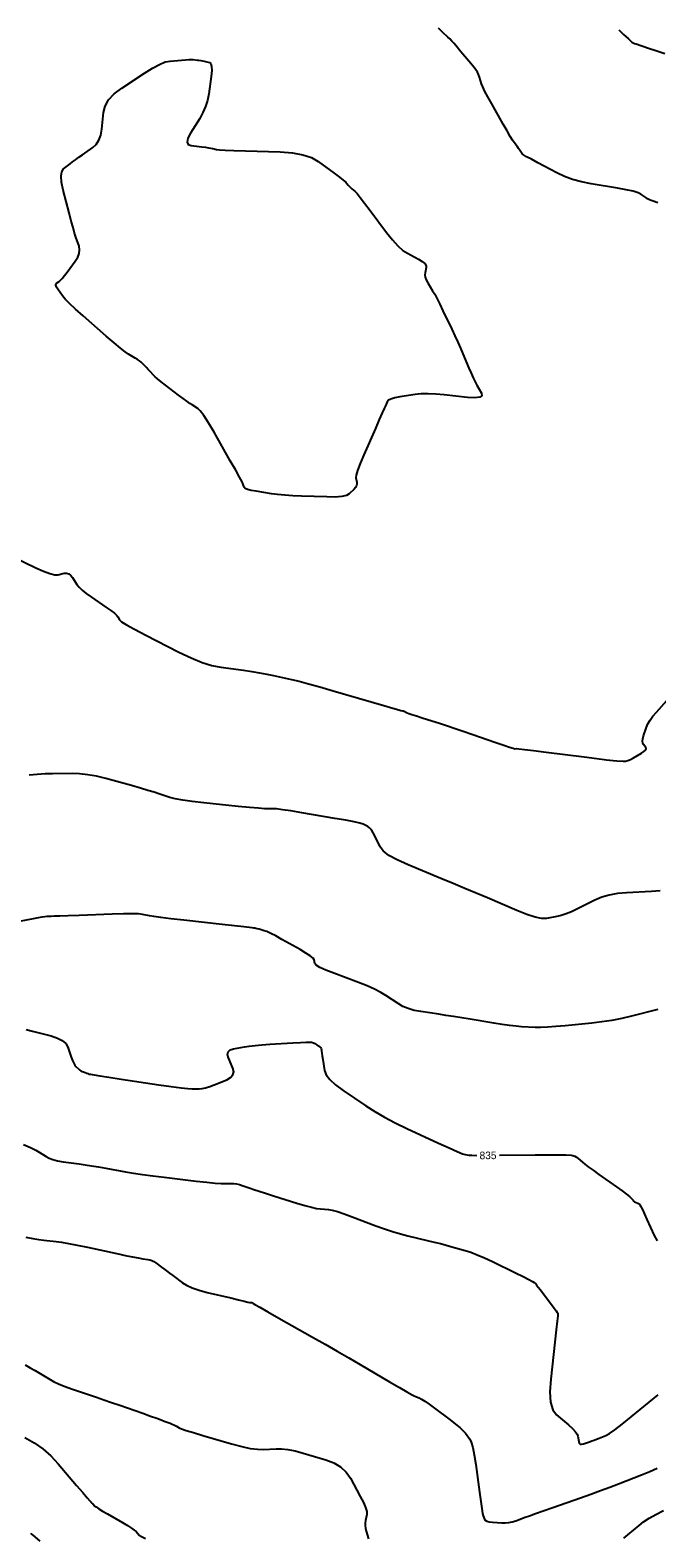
# Model space of a CAD drawing. Extents: x 2082232 to 2083549, y 592624 to 593832.
# Drawn here: x 2083381 to 2083438.8, y 592981.5 to 593120.6 of the extents above; entities that cross this region are included whole.
import ezdxf

# ---------------------------------------------------------------- set-up
doc = ezdxf.new("R2010")
doc.units = 0
doc.layers.add('DT_X_Contour_Major', color=7, linetype='Continuous')
doc.layers.add('DT_X_Contour_Minor', color=7, linetype='Continuous')

msp = doc.modelspace()

# ---------------------------------------------------------------- linework, layer by layer
at = {"layer": 'DT_X_Contour_Major'}
for points in [[(2083380.62, 593028.39), (2083381.21, 593028.25), (2083382.93, 593027.81), (2083383.52, 593027.62), (2083383.96, 593027.39), (2083384.28, 593027.11), (2083384.47, 593026.78), (2083384.78, 593025.85), (2083384.9, 593025.54), (2083385.01, 593025.29), (2083385.11, 593025.1), (2083385.21, 593024.98), (2083385.48, 593024.75), (2083385.58, 593024.66), (2083385.68, 593024.59), (2083385.79, 593024.53), (2083385.9, 593024.49), (2083386.21, 593024.37), (2083386.31, 593024.34), (2083386.41, 593024.3), (2083386.48, 593024.28), (2083386.55, 593024.27), (2083386.7, 593024.24), (2083386.91, 593024.21), (2083387.43, 593024.13), (2083388.26, 593024), (2083389.4, 593023.83), (2083392.85, 593023.31), (2083394.01, 593023.14), (2083394.91, 593023.02), (2083395.55, 593022.95), (2083395.93, 593022.93), (2083396.59, 593022.94), (2083396.86, 593022.97), (2083397.18, 593023.03), (2083397.55, 593023.15), (2083397.96, 593023.3), (2083399.12, 593023.77), (2083399.48, 593023.97), (2083399.7, 593024.21), (2083399.77, 593024.5), (2083399.69, 593024.83), (2083399.29, 593025.78), (2083399.2, 593026.1), (2083399.25, 593026.35), (2083399.43, 593026.52), (2083399.75, 593026.63), (2083400.76, 593026.81), (2083401.19, 593026.88), (2083401.73, 593026.94), (2083402.37, 593026.99), (2083403.11, 593027.05), (2083405.22, 593027.18), (2083405.93, 593027.22), (2083406.45, 593027.25), (2083406.79, 593027.25), (2083406.95, 593027.23), (2083407.13, 593027.16), (2083407.2, 593027.13), (2083407.28, 593027.1), (2083407.35, 593027.05), (2083407.43, 593027), (2083407.65, 593026.86), (2083407.72, 593026.81), (2083407.77, 593026.76), (2083407.81, 593026.7), (2083407.83, 593026.65), (2083407.85, 593026.51), (2083407.87, 593026.41), (2083407.89, 593026.23), (2083407.93, 593025.98), (2083407.99, 593025.64), (2083408.15, 593024.62), (2083408.3, 593024.22), (2083408.63, 593023.78), (2083409.15, 593023.3), (2083409.85, 593022.79), (2083411.95, 593021.37), (2083412.77, 593020.84), (2083413.68, 593020.31), (2083414.66, 593019.79), (2083415.73, 593019.28), (2083418.66, 593017.92), (2083419.64, 593017.48), (2083420.38, 593017.15), (2083420.87, 593016.95), (2083421.12, 593016.87), (2083421.46, 593016.81), (2083421.73, 593016.8), (2083422.19, 593016.79)], [(2083424.29, 593016.8), (2083427.55, 593016.84), (2083428.66, 593016.85), (2083429.51, 593016.85), (2083430.09, 593016.85), (2083430.4, 593016.84), (2083430.87, 593016.81), (2083431.04, 593016.78), (2083431.21, 593016.73), (2083431.37, 593016.64), (2083431.52, 593016.52), (2083431.93, 593016.16), (2083432.14, 593015.99), (2083432.46, 593015.75), (2083432.9, 593015.43), (2083433.44, 593015.04), (2083435.05, 593013.89), (2083435.58, 593013.51), (2083435.99, 593013.21), (2083436.26, 593013), (2083436.4, 593012.87), (2083436.6, 593012.65), (2083436.67, 593012.58), (2083436.74, 593012.52), (2083436.81, 593012.48), (2083436.87, 593012.45), (2083437.03, 593012.39), (2083437.09, 593012.37), (2083437.14, 593012.33), (2083437.18, 593012.29), (2083437.22, 593012.24), (2083437.3, 593012.09), (2083437.36, 593011.97), (2083437.48, 593011.73), (2083437.65, 593011.36), (2083437.87, 593010.87), (2083438.54, 593009.4), (2083438.8, 593008.9)], [(2083381.02, 592981.94), (2083381.1, 592981.87), (2083381.42, 592981.6), (2083381.88, 592981.21)]]:
    msp.add_lwpolyline(points, dxfattribs=at)
at = {"layer": 'DT_X_Contour_Minor'}
for points in [[(2083419.06, 593120.38), (2083418.87, 593120.56), (2083418.65, 593120.77)], [(2083438.88, 593104.67), (2083438.44, 593104.8), (2083438.27, 593104.86), (2083438.1, 593104.94), (2083437.93, 593105.03), (2083437.76, 593105.15), (2083437.32, 593105.47), (2083437.05, 593105.59), (2083436.61, 593105.73), (2083435.97, 593105.87), (2083435.15, 593106.01), (2083432.72, 593106.42), (2083431.83, 593106.6), (2083431.01, 593106.82), (2083430.26, 593107.1), (2083429.56, 593107.42), (2083427.8, 593108.35), (2083427.22, 593108.67), (2083426.78, 593108.91), (2083426.5, 593109.09), (2083426.38, 593109.19), (2083426.25, 593109.37), (2083426.19, 593109.45), (2083426.12, 593109.55), (2083426.03, 593109.67), (2083425.93, 593109.81), (2083425.64, 593110.22), (2083425.49, 593110.44), (2083425.27, 593110.79), (2083424.98, 593111.29), (2083424.62, 593111.92), (2083423.56, 593113.78), (2083423.2, 593114.42), (2083422.92, 593114.94), (2083422.73, 593115.35), (2083422.62, 593115.64), (2083422.43, 593116.26), (2083422.35, 593116.49), (2083422.24, 593116.71), (2083422.1, 593116.93), (2083421.93, 593117.15), (2083421.44, 593117.72), (2083421.26, 593117.93), (2083421.08, 593118.15), (2083420.9, 593118.37), (2083420.72, 593118.59), (2083420.24, 593119.17), (2083420.06, 593119.38), (2083419.88, 593119.58), (2083419.7, 593119.77), (2083419.52, 593119.94), (2083419.06, 593120.38)], [(2083435.27, 593120.62), (2083435.72, 593120.2), (2083436.18, 593119.77), (2083436.4, 593119.56), (2083436.49, 593119.49), (2083436.6, 593119.42), (2083436.74, 593119.36), (2083436.89, 593119.31), (2083437.32, 593119.16), (2083437.58, 593119.08), (2083438.03, 593118.93), (2083438.68, 593118.71), (2083439.53, 593118.43)], [(2083400.64, 593078.69), (2083400.54, 593078.91), (2083400.31, 593079.34), (2083399.95, 593079.99), (2083399.45, 593080.87), (2083397.95, 593083.49), (2083397.43, 593084.37), (2083397.01, 593085.03), (2083396.68, 593085.47), (2083396.45, 593085.69), (2083395.95, 593086.01), (2083395.73, 593086.15), (2083395.45, 593086.35), (2083395.1, 593086.61), (2083394.68, 593086.92), (2083393.48, 593087.84), (2083393.07, 593088.15), (2083392.75, 593088.41), (2083392.51, 593088.62), (2083392.36, 593088.77), (2083392.06, 593089.1), (2083391.95, 593089.22), (2083391.84, 593089.33), (2083391.74, 593089.45), (2083391.63, 593089.56), (2083391.35, 593089.85), (2083391.23, 593089.96), (2083391.08, 593090.08), (2083390.9, 593090.2), (2083390.68, 593090.34), (2083390.07, 593090.7), (2083389.77, 593090.9), (2083389.33, 593091.25), (2083388.74, 593091.74), (2083388.02, 593092.36), (2083385.89, 593094.22), (2083385.18, 593094.86), (2083384.62, 593095.38), (2083384.22, 593095.78), (2083383.98, 593096.07), (2083383.55, 593096.68), (2083383.42, 593096.89), (2083383.35, 593097.05), (2083383.35, 593097.17), (2083383.41, 593097.25), (2083383.66, 593097.41), (2083383.78, 593097.51), (2083383.94, 593097.68), (2083384.15, 593097.94), (2083384.41, 593098.27), (2083385.15, 593099.27), (2083385.39, 593099.64), (2083385.52, 593099.99), (2083385.56, 593100.33), (2083385.5, 593100.65), (2083385.21, 593101.49), (2083385.09, 593101.87), (2083384.95, 593102.37), (2083384.78, 593102.98), (2083384.59, 593103.72), (2083384.05, 593105.84), (2083383.9, 593106.56), (2083383.85, 593107.13), (2083383.91, 593107.53), (2083384.08, 593107.78), (2083384.67, 593108.25), (2083384.9, 593108.43), (2083385.17, 593108.63), (2083385.48, 593108.86), (2083385.82, 593109.1), (2083386.77, 593109.76), (2083387.09, 593110.05), (2083387.33, 593110.43), (2083387.5, 593110.89), (2083387.59, 593111.44), (2083387.75, 593113), (2083387.9, 593113.58), (2083388.23, 593114.15), (2083388.74, 593114.7), (2083389.44, 593115.23), (2083391.53, 593116.63), (2083392.27, 593117.09), (2083392.91, 593117.43), (2083393.46, 593117.65), (2083393.9, 593117.74), (2083394.96, 593117.83), (2083395.32, 593117.85), (2083395.63, 593117.87), (2083395.86, 593117.87), (2083396.04, 593117.87), (2083396.42, 593117.83), (2083396.56, 593117.82), (2083396.72, 593117.79), (2083396.88, 593117.76), (2083397.05, 593117.72), (2083397.52, 593117.61), (2083397.66, 593117.5), (2083397.73, 593117.24), (2083397.74, 593116.85), (2083397.69, 593116.32), (2083397.46, 593114.7), (2083397.34, 593114.11), (2083397.16, 593113.54), (2083396.93, 593112.99), (2083396.63, 593112.45), (2083395.77, 593111.07), (2083395.53, 593110.61), (2083395.46, 593110.26), (2083395.57, 593110.04), (2083395.85, 593109.94), (2083396.82, 593109.82), (2083397.16, 593109.78), (2083397.44, 593109.74), (2083397.66, 593109.7), (2083397.83, 593109.67), (2083398.19, 593109.59), (2083398.46, 593109.56), (2083398.99, 593109.53), (2083399.79, 593109.49), (2083400.86, 593109.46), (2083404.06, 593109.36), (2083405.18, 593109.27), (2083406.14, 593109.1), (2083406.93, 593108.83), (2083407.56, 593108.47), (2083409.03, 593107.39), (2083409.51, 593107.02), (2083409.87, 593106.75), (2083410.1, 593106.56), (2083410.21, 593106.45), (2083410.33, 593106.29), (2083410.38, 593106.22), (2083410.45, 593106.15), (2083410.54, 593106.06), (2083410.65, 593105.96), (2083410.96, 593105.69), (2083411.14, 593105.51), (2083411.43, 593105.16), (2083411.83, 593104.64), (2083412.34, 593103.96), (2083413.86, 593101.93), (2083414.41, 593101.24), (2083414.91, 593100.69), (2083415.37, 593100.27), (2083415.78, 593100), (2083416.82, 593099.45), (2083417.15, 593099.24), (2083417.38, 593099.05), (2083417.5, 593098.86), (2083417.51, 593098.68), (2083417.41, 593098.2), (2083417.39, 593098.01), (2083417.43, 593097.8), (2083417.52, 593097.56), (2083417.66, 593097.29), (2083418.11, 593096.55), (2083418.3, 593096.23), (2083418.52, 593095.81), (2083418.77, 593095.31), (2083419.06, 593094.71), (2083419.87, 593093.01), (2083420.17, 593092.39), (2083420.44, 593091.8), (2083420.68, 593091.25), (2083420.9, 593090.74), (2083421.46, 593089.41), (2083421.67, 593088.94), (2083421.86, 593088.53), (2083422.03, 593088.16), (2083422.2, 593087.85), (2083422.62, 593087.1), (2083422.66, 593086.86), (2083422.45, 593086.72), (2083422.01, 593086.67), (2083421.32, 593086.71), (2083419.17, 593086.95), (2083418.4, 593087.02), (2083417.69, 593087.05), (2083417.06, 593087.03), (2083416.5, 593086.97), (2083415.09, 593086.75), (2083414.62, 593086.66), (2083414.27, 593086.56), (2083414.04, 593086.44), (2083413.92, 593086.31), (2083413.76, 593085.94), (2083413.65, 593085.7), (2083413.47, 593085.28), (2083413.19, 593084.66), (2083412.84, 593083.84), (2083411.77, 593081.41), (2083411.43, 593080.6), (2083411.19, 593079.97), (2083411.06, 593079.54), (2083411.04, 593079.29), (2083411.12, 593078.88), (2083411.13, 593078.72), (2083411.09, 593078.57), (2083411, 593078.4), (2083410.86, 593078.24), (2083410.42, 593077.8), (2083410.16, 593077.66), (2083409.74, 593077.57), (2083409.13, 593077.52), (2083408.35, 593077.53), (2083406.03, 593077.6), (2083405.21, 593077.63), (2083404.47, 593077.68), (2083403.81, 593077.74), (2083403.24, 593077.82), (2083401.83, 593078.05), (2083401.37, 593078.13), (2083401.03, 593078.23), (2083400.81, 593078.32), (2083400.72, 593078.42), (2083400.64, 593078.69)], [(2083379.36, 593072.02), (2083381.51, 593071), (2083382.24, 593070.68), (2083382.82, 593070.46), (2083383.26, 593070.35), (2083383.55, 593070.35), (2083384.14, 593070.49), (2083384.35, 593070.5), (2083384.55, 593070.44), (2083384.73, 593070.31), (2083384.89, 593070.1), (2083385.31, 593069.45), (2083385.51, 593069.2), (2083385.8, 593068.92), (2083386.17, 593068.61), (2083386.64, 593068.28), (2083387.98, 593067.37), (2083388.43, 593067.05), (2083388.76, 593066.8), (2083388.99, 593066.6), (2083389.09, 593066.47), (2083389.23, 593066.18), (2083389.42, 593066.02), (2083389.89, 593065.73), (2083390.63, 593065.32), (2083391.65, 593064.79), (2083394.72, 593063.21), (2083395.83, 593062.68), (2083396.85, 593062.27), (2083397.76, 593061.99), (2083398.59, 593061.82), (2083400.67, 593061.54), (2083401.43, 593061.43), (2083402.14, 593061.31), (2083402.82, 593061.18), (2083403.45, 593061.05), (2083405.09, 593060.69), (2083405.79, 593060.53), (2083406.67, 593060.3), (2083407.72, 593060.01), (2083408.95, 593059.65), (2083412.45, 593058.63), (2083413.61, 593058.29), (2083414.45, 593058.05), (2083414.98, 593057.89), (2083415.19, 593057.84), (2083415.33, 593057.81), (2083415.38, 593057.8), (2083415.44, 593057.78), (2083415.51, 593057.76), (2083415.58, 593057.72), (2083415.77, 593057.62), (2083415.91, 593057.56), (2083416.19, 593057.47), (2083416.61, 593057.33), (2083417.16, 593057.15), (2083418.83, 593056.62), (2083419.48, 593056.41), (2083420.18, 593056.18), (2083420.93, 593055.92), (2083421.73, 593055.64), (2083423.94, 593054.87), (2083424.67, 593054.62), (2083425.21, 593054.44), (2083425.55, 593054.34), (2083425.7, 593054.3), (2083425.84, 593054.31), (2083426.05, 593054.3), (2083426.57, 593054.24), (2083427.41, 593054.14), (2083428.57, 593053.99), (2083432.07, 593053.55), (2083433.24, 593053.4), (2083434.14, 593053.29), (2083434.76, 593053.22), (2083435.11, 593053.19), (2083435.67, 593053.16), (2083435.88, 593053.17), (2083436.12, 593053.22), (2083436.37, 593053.32), (2083436.63, 593053.46), (2083437.37, 593053.88), (2083437.6, 593054.04), (2083437.74, 593054.18), (2083437.8, 593054.3), (2083437.76, 593054.41), (2083437.54, 593054.7), (2083437.48, 593054.83), (2083437.46, 593055), (2083437.49, 593055.23), (2083437.57, 593055.5), (2083437.83, 593056.3), (2083437.96, 593056.61), (2083438.16, 593056.94), (2083438.42, 593057.3), (2083438.75, 593057.69), (2083439.72, 593058.75)], [(2083439.09, 593041.19), (2083438.3, 593041.13), (2083436, 593041.02), (2083435.17, 593040.94), (2083434.4, 593040.8), (2083433.7, 593040.6), (2083433.07, 593040.34), (2083431.48, 593039.54), (2083430.92, 593039.27), (2083430.41, 593039.06), (2083429.96, 593038.91), (2083429.57, 593038.82), (2083428.6, 593038.64), (2083428.16, 593038.64), (2083427.55, 593038.76), (2083426.79, 593039.01), (2083425.86, 593039.38), (2083423.16, 593040.54), (2083422.13, 593040.98), (2083421.08, 593041.42), (2083419.99, 593041.88), (2083418.87, 593042.34), (2083415.86, 593043.59), (2083414.85, 593044.04), (2083414.08, 593044.47), (2083413.55, 593044.87), (2083413.26, 593045.25), (2083412.81, 593046.22), (2083412.64, 593046.55), (2083412.47, 593046.81), (2083412.3, 593047), (2083412.14, 593047.12), (2083411.69, 593047.33), (2083411.4, 593047.43), (2083410.87, 593047.55), (2083410.1, 593047.7), (2083409.08, 593047.88), (2083406.06, 593048.4), (2083405.04, 593048.56), (2083404.26, 593048.68), (2083403.72, 593048.75), (2083403.41, 593048.77), (2083402.91, 593048.75), (2083402.6, 593048.76), (2083402.04, 593048.81), (2083401.23, 593048.88), (2083400.18, 593048.98), (2083397.02, 593049.3), (2083395.94, 593049.43), (2083395.06, 593049.55), (2083394.38, 593049.68), (2083393.89, 593049.8), (2083392.87, 593050.15), (2083392.43, 593050.29), (2083391.86, 593050.46), (2083391.16, 593050.67), (2083390.34, 593050.9), (2083387.98, 593051.55), (2083387.12, 593051.76), (2083386.32, 593051.91), (2083385.56, 593052), (2083384.86, 593052.02), (2083383.06, 593052), (2083382.37, 593051.98), (2083381.65, 593051.93), (2083380.9, 593051.85)], [(2083438.87, 593030.24), (2083436.46, 593029.64), (2083435.55, 593029.43), (2083434.64, 593029.25), (2083433.72, 593029.11), (2083432.8, 593029), (2083430.33, 593028.75), (2083429.46, 593028.67), (2083428.71, 593028.62), (2083428.07, 593028.59), (2083427.55, 593028.6), (2083426.32, 593028.66), (2083425.81, 593028.7), (2083425.21, 593028.77), (2083424.53, 593028.86), (2083423.76, 593028.98), (2083421.58, 593029.35), (2083420.79, 593029.48), (2083420.04, 593029.6), (2083419.34, 593029.71), (2083418.69, 593029.81), (2083417.01, 593030.06), (2083416.41, 593030.17), (2083415.86, 593030.33), (2083415.36, 593030.54), (2083414.92, 593030.8), (2083413.8, 593031.54), (2083413.32, 593031.82), (2083412.74, 593032.11), (2083412.06, 593032.42), (2083411.26, 593032.73), (2083409, 593033.59), (2083408.26, 593033.88), (2083407.72, 593034.13), (2083407.38, 593034.33), (2083407.25, 593034.48), (2083407.19, 593034.83), (2083407.09, 593034.98), (2083406.83, 593035.2), (2083406.43, 593035.46), (2083405.88, 593035.79), (2083404.21, 593036.72), (2083403.64, 593037.03), (2083403.18, 593037.27), (2083402.83, 593037.43), (2083402.59, 593037.52), (2083402.11, 593037.65), (2083401.94, 593037.7), (2083401.8, 593037.73), (2083401.7, 593037.75), (2083401.62, 593037.76), (2083401.46, 593037.78), (2083400.7, 593037.87), (2083399.85, 593037.96), (2083398.69, 593038.09), (2083395.16, 593038.48), (2083393.97, 593038.62), (2083393.05, 593038.73), (2083392.4, 593038.82), (2083392.01, 593038.88), (2083391.35, 593039.02), (2083390.99, 593039.06), (2083390.41, 593039.08), (2083389.6, 593039.07), (2083388.56, 593039.04), (2083385.51, 593038.93), (2083384.49, 593038.9), (2083383.72, 593038.87), (2083383.2, 593038.85), (2083382.93, 593038.84), (2083382.54, 593038.83), (2083382.35, 593038.81), (2083382.08, 593038.77), (2083381.72, 593038.71), (2083381.28, 593038.62), (2083379.99, 593038.36)], [(2083380.38, 593017.8), (2083381.03, 593017.51), (2083381.52, 593017.28), (2083381.84, 593017.1), (2083382.47, 593016.68), (2083382.74, 593016.53), (2083383.1, 593016.4), (2083383.53, 593016.3), (2083384.04, 593016.21), (2083385.5, 593016.01), (2083386.06, 593015.93), (2083386.66, 593015.84), (2083387.29, 593015.73), (2083387.96, 593015.61), (2083389.79, 593015.28), (2083390.53, 593015.15), (2083391.37, 593015.02), (2083392.31, 593014.9), (2083393.36, 593014.77), (2083396.3, 593014.43), (2083397.29, 593014.32), (2083398.06, 593014.24), (2083398.62, 593014.2), (2083398.95, 593014.19), (2083399.56, 593014.21), (2083399.79, 593014.2), (2083400.03, 593014.17), (2083400.29, 593014.11), (2083400.56, 593014.03), (2083401.29, 593013.77), (2083401.63, 593013.66), (2083402.1, 593013.5), (2083402.7, 593013.31), (2083403.44, 593013.07), (2083405.59, 593012.4), (2083406.33, 593012.17), (2083406.93, 593012.01), (2083407.41, 593011.9), (2083407.76, 593011.85), (2083408.51, 593011.8), (2083408.86, 593011.74), (2083409.34, 593011.62), (2083409.95, 593011.41), (2083410.7, 593011.14), (2083412.87, 593010.31), (2083413.66, 593010.01), (2083414.42, 593009.76), (2083415.14, 593009.55), (2083415.83, 593009.37), (2083417.6, 593008.95), (2083418.24, 593008.8), (2083418.83, 593008.65), (2083419.37, 593008.51), (2083419.87, 593008.37), (2083421.12, 593008.02), (2083421.63, 593007.86), (2083422.22, 593007.63), (2083422.89, 593007.34), (2083423.64, 593006.99), (2083425.76, 593005.96), (2083426.46, 593005.61), (2083426.98, 593005.35), (2083427.31, 593005.17), (2083427.46, 593005.08), (2083427.62, 593004.93), (2083427.7, 593004.83), (2083427.85, 593004.65), (2083428.05, 593004.39), (2083428.3, 593004.05), (2083429.06, 593003.03), (2083429.31, 593002.69), (2083429.49, 593002.45), (2083429.6, 593002.31), (2083429.64, 593002.25), (2083429.65, 593002.24), (2083429.65, 593002.23), (2083429.65, 593002.23), (2083429.65, 593002.22), (2083429.66, 593002.22), (2083429.66, 593002.22), (2083429.66, 593002.22), (2083429.66, 593002.21), (2083429.66, 593002.21), (2083429.66, 593002.2), (2083429.66, 593002.16), (2083429.65, 593001.99), (2083429.59, 593001.5), (2083429.51, 593000.7), (2083429.38, 592999.57), (2083429, 592996.14), (2083428.93, 592994.97), (2083428.99, 592994.03), (2083429.2, 592993.33), (2083429.54, 592992.87), (2083430.64, 592991.94), (2083431, 592991.61), (2083431.26, 592991.33), (2083431.43, 592991.09), (2083431.51, 592990.89), (2083431.58, 592990.41), (2083431.62, 592990.26), (2083431.72, 592990.17), (2083431.85, 592990.15), (2083432.03, 592990.19), (2083432.57, 592990.38), (2083432.78, 592990.45), (2083433, 592990.53), (2083433.22, 592990.62), (2083433.46, 592990.71), (2083434.09, 592990.96), (2083434.42, 592991.14), (2083434.92, 592991.48), (2083435.59, 592991.99), (2083436.43, 592992.67), (2083438.9, 592994.71)], [(2083380.61, 593009.26), (2083381.24, 593009.12), (2083381.79, 593009.02), (2083382.26, 593008.96), (2083383.38, 593008.84), (2083383.88, 593008.78), (2083384.52, 593008.67), (2083385.32, 593008.51), (2083386.27, 593008.32), (2083388.99, 593007.73), (2083389.9, 593007.54), (2083390.61, 593007.39), (2083391.1, 593007.3), (2083391.38, 593007.26), (2083391.85, 593007.2), (2083392.03, 593007.17), (2083392.21, 593007.1), (2083392.4, 593007), (2083392.59, 593006.87), (2083393.11, 593006.48), (2083393.32, 593006.32), (2083393.57, 593006.14), (2083393.85, 593005.93), (2083394.16, 593005.7), (2083395.04, 593005.05), (2083395.42, 593004.81), (2083395.94, 593004.58), (2083396.57, 593004.37), (2083397.32, 593004.16), (2083399.49, 593003.64), (2083400.21, 593003.46), (2083400.74, 593003.34), (2083401.08, 593003.26), (2083401.23, 593003.23), (2083401.38, 593003.23), (2083401.43, 593003.22), (2083401.47, 593003.21), (2083401.5, 593003.2), (2083401.52, 593003.18), (2083401.56, 593003.14), (2083401.72, 593003.04), (2083402.17, 593002.78), (2083402.91, 593002.36), (2083403.93, 593001.78), (2083407.04, 593000.02), (2083408.19, 592999.37), (2083409.31, 592998.73), (2083410.38, 592998.11), (2083411.42, 592997.5), (2083414.13, 592995.91), (2083415.04, 592995.37), (2083415.74, 592994.98), (2083416.21, 592994.71), (2083416.48, 592994.59), (2083416.88, 592994.42), (2083417.09, 592994.32), (2083417.39, 592994.13), (2083417.79, 592993.85), (2083418.28, 592993.48), (2083419.74, 592992.39), (2083420.23, 592992.01), (2083420.63, 592991.68), (2083420.93, 592991.4), (2083421.13, 592991.17), (2083421.53, 592990.63), (2083421.67, 592990.33), (2083421.82, 592989.84), (2083421.95, 592989.16), (2083422.08, 592988.29), (2083422.43, 592985.72), (2083422.55, 592984.86), (2083422.65, 592984.21), (2083422.72, 592983.77), (2083422.78, 592983.55), (2083422.89, 592983.24), (2083422.96, 592983.14), (2083423.11, 592983.06), (2083423.33, 592983), (2083423.62, 592982.96), (2083424.49, 592982.9), (2083424.81, 592982.89), (2083425.13, 592982.92), (2083425.45, 592982.99), (2083425.78, 592983.09), (2083426.63, 592983.41), (2083427.03, 592983.55), (2083427.59, 592983.75), (2083428.31, 592984.01), (2083429.19, 592984.31), (2083431.76, 592985.21), (2083432.69, 592985.54), (2083433.59, 592985.87), (2083434.45, 592986.19), (2083435.26, 592986.5), (2083437.38, 592987.34), (2083438.14, 592987.64), (2083438.82, 592987.93)], [(2083380.54, 592997.47), (2083381.01, 592997.21), (2083381.47, 592996.94), (2083382.68, 592996.21), (2083383.16, 592995.95), (2083383.67, 592995.7), (2083384.23, 592995.47), (2083384.82, 592995.25), (2083386.46, 592994.71), (2083387.1, 592994.49), (2083387.78, 592994.26), (2083388.5, 592994.01), (2083389.27, 592993.74), (2083391.38, 592993), (2083392.1, 592992.74), (2083392.67, 592992.54), (2083393.09, 592992.39), (2083393.36, 592992.29), (2083393.9, 592992.08), (2083394.08, 592992.01), (2083394.25, 592991.94), (2083394.38, 592991.87), (2083394.49, 592991.81), (2083394.75, 592991.66), (2083394.96, 592991.58), (2083395.39, 592991.43), (2083396.05, 592991.23), (2083396.93, 592990.97), (2083399.57, 592990.19), (2083400.5, 592989.94), (2083401.29, 592989.77), (2083401.95, 592989.68), (2083402.47, 592989.67), (2083403.68, 592989.74), (2083404.18, 592989.74), (2083404.76, 592989.67), (2083405.42, 592989.54), (2083406.17, 592989.34), (2083408.27, 592988.72), (2083409, 592988.44), (2083409.62, 592988.06), (2083410.13, 592987.58), (2083410.53, 592987.01), (2083411.44, 592985.34), (2083411.73, 592984.77), (2083411.93, 592984.3), (2083412.03, 592983.93), (2083412.03, 592983.67), (2083411.91, 592983.1), (2083411.89, 592982.88), (2083411.89, 592982.65), (2083411.92, 592982.4), (2083411.99, 592982.14), (2083412.21, 592981.42)], [(2083380.51, 592990.78), (2083381.37, 592990.28), (2083382.17, 592989.71), (2083382.9, 592989.07), (2083383.57, 592988.35), (2083385.28, 592986.35), (2083385.84, 592985.7), (2083386.25, 592985.22), (2083386.49, 592984.94), (2083386.58, 592984.83), (2083386.6, 592984.8), (2083386.61, 592984.78), (2083386.64, 592984.75), (2083386.69, 592984.7), (2083386.76, 592984.64), (2083386.96, 592984.45), (2083387.09, 592984.36), (2083387.33, 592984.2), (2083387.68, 592983.99), (2083388.14, 592983.72), (2083389.51, 592982.92), (2083389.98, 592982.65), (2083390.34, 592982.42), (2083390.6, 592982.23), (2083390.76, 592982.09), (2083391.06, 592981.77), (2083391.26, 592981.63), (2083391.63, 592981.44)], [(2083435.73, 592981.48), (2083436.12, 592981.78), (2083437.15, 592982.66), (2083437.57, 592982.99), (2083438.09, 592983.33), (2083438.7, 592983.68), (2083439.39, 592984.03)]]:
    msp.add_lwpolyline(points, dxfattribs=at)

# ---------------------------------------------------------------- texts
at = {"layer": 'DT_X_Contour_Major'}
msp.add_text('835', height=0.7, rotation=0.3005, dxfattribs=at).set_placement((2083422.44, 593016.44))

doc.saveas('drawing.dxf')
